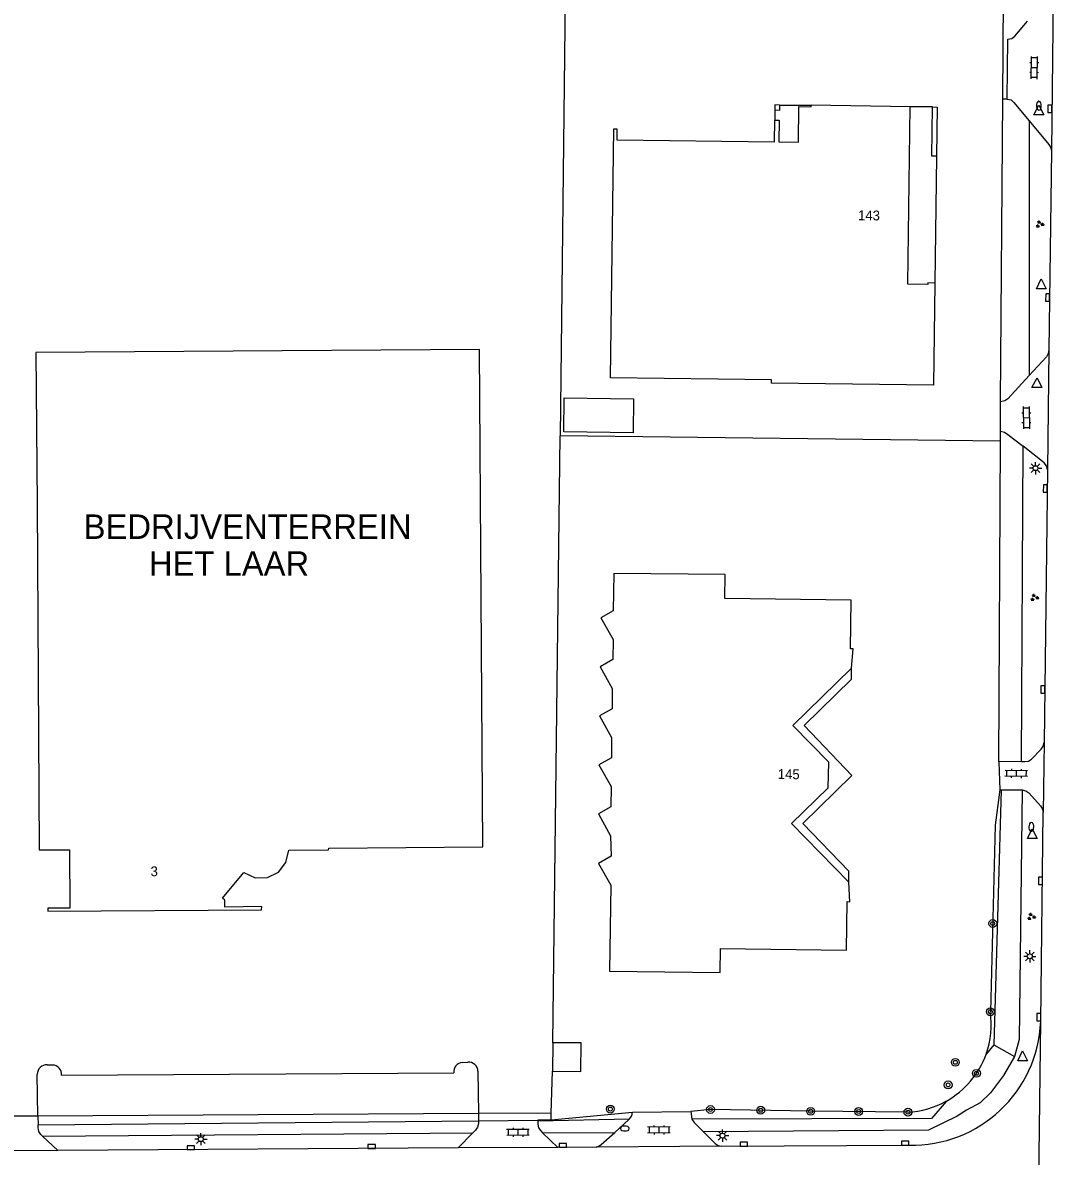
# Model space of a CAD drawing. Extents: x 131000 to 133013, y 393000 to 396501.
# Drawn here: x 132181.7 to 132286.7, y 394804.8 to 394920.3 of the extents above; entities that cross this region are included whole.
import ezdxf

# ---------------------------------------------------------------- set-up
doc = ezdxf.new("R2010")
doc.units = 0
for name, color, linetype in [('gg-afsc-erfafscheiding', 7, 'Continuous'), ('gg-afsc-hekwerk', 7, 'Continuous'), ('gg-anno-huisnummerreeks BGT', 7, 'Continuous'), ('gg-bbg-bijgebouw', 7, 'Continuous'), ('gg-bbg-hoofdgebouw', 7, 'Continuous'), ('gg-bbg-onder overbouw', 7, 'Continuous'), ('gg-bbg-pand overbouw', 7, 'Continuous'), ('gg-bbg-pilaar onder overbouw', 7, 'Continuous'), ('gg-bbg-pilaar pand', 7, 'Continuous'), ('gg-knt-verharding', 7, 'Continuous'), ('gt-anno-overige text', 7, 'Continuous'), ('gt-grn-groengrens', 7, 'Continuous'), ('gt-grn-vlakafsluiter', 7, 'Continuous'), ('gt-grn-weggrens', 7, 'Continuous'), ('gt-symb-boom', 7, 'Continuous'), ('gt-symb-brandkraan', 7, 'Continuous'), ('gt-symb-groenvak', 7, 'Continuous'), ('gt-symb-klinker verharding', 7, 'Continuous'), ('gt-symb-kolk', 7, 'Continuous'), ('gt-symb-lichtmast', 7, 'Continuous'), ('gt-symb-waterafsluiter', 7, 'Continuous')]:
    doc.layers.add(name, color=color, linetype=linetype)

# ---------------------------------------------------------------- blocks, each defined once
blk = doc.blocks.new('gt0-KL1')
at = {"layer": 'gt-symb-klinker verharding'}
for p, q in [((-1.15, 0.3), (1.15, 0.3)), ((-1, -0.3), (-1, 0.3)), ((-0.5, 0.3), (-0.5, 0.45)), ((0, -0.3), (0, 0.3)), ((0.5, 0.3), (0.5, 0.45)), ((1, -0.3), (1, 0.3)), ((-1.15, -0.3), (1.15, -0.3)), ((-0.5, -0.45), (-0.5, -0.3)), ((0.5, -0.45), (0.5, -0.3))]:
    blk.add_line(p, q, dxfattribs=at)
blk = doc.blocks.new('gt0-GRVAK')
at = {"layer": 'gt-symb-groenvak'}
for p, q in [((-0.11, 0.19), (-0.23, 0.24)), ((-0.18, 0.15), (0.09, 0.15)), ((-0.09, 0.21), (-0.16, 0.32)), ((-0.05, 0.21), (-0.05, 0.39)), ((0, 0.21), (0.06, 0.32)), ((0.02, 0.19), (0.13, 0.24)), ((0.26, -0.05), (0.2, 0.06)), ((0.31, -0.05), (0.31, 0.13)), ((0.35, -0.05), (0.41, 0.06)), ((-0.24, -0.23), (-0.36, -0.18)), ((-0.32, -0.26), (-0.05, -0.26)), ((-0.23, -0.21), (-0.29, -0.09)), ((-0.18, -0.2), (-0.18, -0.02)), ((-0.14, -0.21), (-0.07, -0.09)), ((-0.12, -0.23), (0, -0.18)), ((0.24, -0.07), (0.12, -0.02)), ((0.17, -0.11), (0.44, -0.11)), ((0.37, -0.07), (0.49, -0.02))]:
    blk.add_line(p, q, dxfattribs=at)
blk = doc.blocks.new('gt0-LMAST')
at = {"layer": 'gt-symb-lichtmast'}
for p, q in [((-0.18, 0.17), (-0.45, 0.44)), ((-0.01, 0.25), (-0.01, 0.62)), ((0.17, 0.17), (0.44, 0.44)), ((-0.26, 0), (-0.63, 0)), ((-0.18, -0.18), (-0.45, -0.45)), ((-0.01, -0.25), (-0.01, -0.63)), ((0.44, -0.45), (0.17, -0.18)), ((0.24, 0), (0.62, 0))]:
    blk.add_line(p, q, dxfattribs=at)
blk.add_circle((-0.01, 0), 0.25, dxfattribs=at)
blk = doc.blocks.new('gt0-WAFSL')
at = {"layer": 'gt-symb-waterafsluiter'}
for p, q in [((-0.5, -0.33), (0, 0.67)), ((0, 0.67), (0.5, -0.33)), ((0.5, -0.33), (-0.5, -0.33))]:
    blk.add_line(p, q, dxfattribs=at)
blk = doc.blocks.new('gt0-KOLK')
at = {"layer": 'gt-symb-kolk'}
blk.add_lwpolyline([(0, 0), (0.37, 0), (0.37, 0.4), (-0.38, 0.4), (-0.38, 0), (0, 0)], dxfattribs=at)
blk = doc.blocks.new('gt0-BR')
at = {"layer": 'gt-symb-brandkraan'}
for centre, radius, start, end in [((-0.24, 0), 0.206, 107.5669, 252.4331), ((0.6, -2.66), 3, 106.892, 107.5669), ((0, -0.69), 0.938, 73.108, 106.892), ((-0.6, -2.66), 3, 72.4331, 73.108), ((0.24, 0), 0.206, 287.567, 72.4331), ((0.6, 2.66), 3, 252.4331, 253.108), ((0, 0.69), 0.938, 253.108, 286.8921), ((-0.6, 2.66), 3, 286.8921, 287.567)]:
    blk.add_arc(centre, radius, start, end, dxfattribs=at)
blk = doc.blocks.new('gt0-BOOM')
at = {"layer": 'gt-symb-boom'}
for radius in [0.4, 0.2]:
    blk.add_circle((0, 0), radius, dxfattribs=at)

msp = doc.modelspace()

# ---------------------------------------------------------------- linework, layer by layer
at = {"layer": 'gg-afsc-erfafscheiding'}
for p, q in [((132281.16, 394844.98), (132281.33, 394877.64)), ((132235.53, 394808.49), (132243.83, 394809.27))]:
    msp.add_line(p, q, dxfattribs=at)
for points in [[(132281.27, 394842.12), (132280.79, 394838.53), (132280.31, 394819.49)], [(132271.91, 394809.26), (132261.99, 394809.35), (132251.78, 394809.53), (132249.77, 394809.33)]]:
    msp.add_lwpolyline(points, dxfattribs=at)
for centre, radius, start, end in [((132271.42, 394818.21), 8.98, 340.2611, 8.1968), ((132271.44, 394818.21), 8.97, 299.3078, 340.2292), ((132271.44, 394818.2), 8.95, 273.0017, 299.348)]:
    msp.add_arc(centre, radius, start, end, dxfattribs=at)
at = {"layer": 'gg-afsc-hekwerk'}
for p, q in [((132236.97, 394925.09), (132236.47, 394878.2)), ((132281.58, 394912.51), (132281.67, 394925.23)), ((132281.36, 394881.66), (132281.58, 394912.51)), ((132281.34, 394878.67), (132281.36, 394881.66)), ((132281.33, 394877.64), (132281.34, 394878.67)), ((132235.69, 394816.34), (132236.47, 394878.2)), ((132281.33, 394877.64), (132236.47, 394878.2)), ((132235.55, 394809.17), (132235.66, 394813.44)), ((132228.12, 394809.12), (132183.21, 394808.86)), ((132235.55, 394809.17), (132228.12, 394809.12)), ((132235.53, 394808.49), (132235.55, 394809.17)), ((132183.21, 394808.86), (132176.43, 394808.82))]:
    msp.add_line(p, q, dxfattribs=at)
at = {"layer": 'gg-bbg-bijgebouw'}
msp.add_line((132235.69, 394816.34), (132235.66, 394813.44), dxfattribs=at)
for points in [[(132236.82, 394878.62), (132236.87, 394882.07), (132243.94, 394881.96), (132243.89, 394878.5), (132236.82, 394878.62)], [(132235.66, 394813.44), (132238.57, 394813.41), (132238.6, 394816.32), (132235.69, 394816.34)]]:
    msp.add_lwpolyline(points, dxfattribs=at)
at = {"layer": 'gg-bbg-hoofdgebouw'}
msp.add_line((132272.13, 394911.74), (132262.05, 394911.89), dxfattribs=at)
for points in [[(132274.65, 394893.77), (132274.51, 394883.36), (132258, 394883.56), (132258.01, 394883.91), (132241.6, 394884.11), (132241.91, 394909.5), (132242.24, 394909.5), (132242.23, 394908.38), (132258.29, 394908.17), (132258.33, 394910.38)], [(132228.57, 394836.3), (132228.24, 394886.99), (132183.01, 394886.69), (132183.12, 394871.22)], [(132183.12, 394871.22), (132183.35, 394835.99), (132186.43, 394836), (132186.47, 394830.05), (132184.22, 394830.07), (132184.22, 394829.76), (132206.01, 394829.87), (132206.03, 394830.23), (132202.28, 394830.17), (132202.26, 394830.86), (132202.02, 394831.06), (132204.19, 394833.68)], [(132266.15, 394854.5), (132266.32, 394856.49), (132266.05, 394856.49), (132266.11, 394861.44), (132253.25, 394861.61), (132253.26, 394864.05), (132241.92, 394864.18), (132241.86, 394860.36), (132240.6, 394859.65), (132241.84, 394857.44), (132241.81, 394855.39), (132240.54, 394854.64), (132241.77, 394852.45), (132241.75, 394850.37), (132240.47, 394849.66), (132241.7, 394847.45), (132241.68, 394845.39), (132240.41, 394844.66), (132241.64, 394842.44), (132241.61, 394840.38), (132240.35, 394839.67), (132241.57, 394837.44), (132241.64, 394835.34), (132240.36, 394834.62), (132241.62, 394832.4), (132241.49, 394823.64), (132252.76, 394823.5), (132252.8, 394825.95), (132265.66, 394825.78), (132265.72, 394830.72), (132265.98, 394830.71), (132265.88, 394832.71)], [(132204.19, 394833.68), (132205.35, 394833.16), (132206.6, 394833.18), (132207.73, 394833.73), (132208.5, 394834.72), (132208.79, 394835.98), (132212.85, 394836.01), (132212.86, 394836.17), (132228.57, 394836.3)]]:
    msp.add_lwpolyline(points, dxfattribs=at)
at = {"layer": 'gg-bbg-onder overbouw'}
for points in [[(132258.33, 394910.38), (132258.79, 394910.37), (132258.76, 394908.17), (132260.74, 394908.14), (132260.79, 394911.75), (132262.05, 394911.74), (132262.05, 394911.89)], [(132274.65, 394893.77), (132273.95, 394893.78), (132273.95, 394893.62), (132271.91, 394893.65), (132272.13, 394911.74)], [(132265.88, 394832.71), (132260.04, 394838.68), (132263.78, 394842.31), (132263.84, 394844.94), (132260.18, 394848.68), (132266.15, 394854.5)]]:
    msp.add_lwpolyline(points, dxfattribs=at)
at = {"layer": 'gg-bbg-pand overbouw'}
for p, q in [((132258.8, 394911.9), (132262.05, 394911.89)), ((132258.33, 394911.38), (132258.33, 394910.38)), ((132274.42, 394911.72), (132272.13, 394911.74)), ((132274.82, 394906.71), (132274.65, 394893.77))]:
    msp.add_line(p, q, dxfattribs=at)
msp.add_lwpolyline([(132265.88, 394832.71), (132265.9, 394833.81), (132261.19, 394838.67), (132266.2, 394843.59), (132261.33, 394848.66), (132266.15, 394853.4), (132266.15, 394854.5)], dxfattribs=at)
at = {"layer": 'gg-bbg-pilaar onder overbouw'}
for points in [[(132258.8, 394911.9), (132258.8, 394911.37), (132258.33, 394911.38)], [(132274.82, 394906.71), (132274.36, 394906.72), (132274.42, 394911.72)]]:
    msp.add_lwpolyline(points, dxfattribs=at)
at = {"layer": 'gg-bbg-pilaar pand'}
for points in [[(132258.8, 394911.9), (132258.34, 394911.92), (132258.33, 394911.38)], [(132274.42, 394911.72), (132274.88, 394911.71), (132274.82, 394906.71)]]:
    msp.add_lwpolyline(points, dxfattribs=at)
at = {"layer": 'gg-knt-verharding'}
for p, q in [((132286.73, 394923.79), (132286.53, 394907.29)), ((132286.53, 394907.29), (132286.28, 394886.97)), ((132286.28, 394886.97), (132286.14, 394874.76)), ((132286.14, 394874.76), (132285.8, 394846.94)), ((132285.8, 394846.94), (132285.71, 394839.79)), ((132283.47, 394844.99), (132281.16, 394844.98)), ((132281.16, 394844.98), (132281.27, 394842.12)), ((132281.27, 394842.12), (132281.42, 394842.12)), ((132281.42, 394842.12), (132283.55, 394842.1)), ((132285.45, 394818.52), (132285.71, 394839.79)), ((132184.15, 394814.09), (132184.7, 394814.07)), ((132226.49, 394814.33), (132227.04, 394814.37)), ((132183.21, 394808.86), (132183.15, 394813.12)), ((132228.07, 394813.43), (132228.12, 394809.12)), ((132228.12, 394809.12), (132228.12, 394808.36)), ((132243.83, 394809.27), (132249.77, 394809.33)), ((132249.77, 394809.33), (132249.89, 394808.53)), ((132183.21, 394808.86), (132183.23, 394807.98)), ((132235.53, 394808.49), (132234.17, 394808.43)), ((132234.17, 394808.43), (132234.17, 394808.38)), ((132185.25, 394805.35), (132183.67, 394806.83)), ((132227.56, 394807.15), (132226.07, 394805.61)), ((132234.66, 394807.17), (132236.22, 394805.67)), ((132226.07, 394805.61), (132185.25, 394805.35)), ((132236.22, 394805.67), (132226.07, 394805.61)), ((132240.13, 394805.7), (132236.22, 394805.67)), ((132252.95, 394805.78), (132240.13, 394805.7)), ((132252.95, 394805.78), (132272, 394805.9)), ((132185.25, 394805.35), (132167.29, 394805.23))]:
    msp.add_line(p, q, dxfattribs=at)
for points in [[(132282.03, 394912.51), (132282.1, 394918.62), (132282.49, 394918.7), (132282.82, 394918.93), (132284.09, 394920.45)], [(132282.03, 394912.51), (132282.42, 394912.43), (132282.72, 394912.18), (132284.28, 394910.31)], [(132284.28, 394910.31), (132286.28, 394907.89), (132286.46, 394907.61), (132286.53, 394907.29)], [(132286.28, 394886.97), (132286.2, 394886.59), (132286.02, 394886.25), (132284.27, 394884.34)], [(132284.27, 394884.34), (132282.11, 394881.97), (132281.78, 394881.75), (132281.36, 394881.66)], [(132281.34, 394878.67), (132281.77, 394878.56), (132282.1, 394878.34), (132283.65, 394877.14)], [(132286.14, 394874.76), (132286.05, 394875.14), (132285.8, 394875.46), (132283.65, 394877.14)], [(132283.47, 394844.99), (132283.82, 394844.99), (132284.2, 394845.03), (132284.52, 394845.25), (132285.5, 394846.27), (132285.69, 394846.58), (132285.8, 394846.94)], [(132283.55, 394842.1), (132283.92, 394842.02), (132284.24, 394841.82), (132285.43, 394840.48), (132285.64, 394840.16), (132285.71, 394839.79)], [(132243.51, 394808.58), (132243.76, 394808.89), (132243.83, 394809.27)], [(132183.67, 394806.83), (132183.52, 394806.97), (132183.3, 394807.3), (132183.23, 394807.69), (132183.23, 394807.98)], [(132228.12, 394808.36), (132228.13, 394808.11), (132228.04, 394807.73), (132227.82, 394807.42), (132227.56, 394807.15)], [(132234.17, 394808.38), (132234.18, 394808.05), (132234.26, 394807.67), (132234.48, 394807.35), (132234.66, 394807.17)], [(132242.01, 394807.18), (132243.46, 394808.51), (132243.51, 394808.58)], [(132249.89, 394808.53), (132250.12, 394808.19), (132251.05, 394807.27)], [(132240.13, 394805.7), (132240.41, 394805.79), (132240.65, 394805.95), (132242.01, 394807.18)], [(132251.05, 394807.27), (132252.25, 394806.07), (132252.57, 394805.86), (132252.95, 394805.78)]]:
    msp.add_lwpolyline(points, dxfattribs=at)
for centre, radius, start, end in [((132272.31, 394819.04), 13.15, 268.6469, 357.723), ((132184.12, 394813.12), 0.97, 88.6951, 179.961), ((132184.66, 394813.1), 0.968, 355.5378, 87.5996), ((132226.58, 394813.36), 0.976, 95.6159, 184.8051), ((132227.09, 394813.39), 0.981, 2.435, 92.9734)]:
    msp.add_arc(centre, radius, start, end, dxfattribs=at)
at = {"layer": 'gt-grn-groengrens'}
for p, q in [((132282.03, 394912.51), (132281.58, 394912.51)), ((132284.28, 394910.31), (132284.27, 394884.34)), ((132283.47, 394844.99), (132283.65, 394877.14)), ((132281.42, 394842.12), (132280.68, 394816.13)), ((132280.68, 394816.13), (132279.88, 394815.18)), ((132280.68, 394816.13), (132282.77, 394814.92)), ((132183.23, 394807.98), (132228.12, 394808.36)), ((132234.17, 394808.38), (132243.51, 394808.58)), ((132183.67, 394806.83), (132227.56, 394807.15)), ((132234.66, 394807.17), (132242.01, 394807.18))]:
    msp.add_line(p, q, dxfattribs=at)
for points in [[(132283.55, 394842.1), (132283.25, 394816.65), (132282.77, 394814.92)], [(132282.77, 394814.92), (132281.66, 394812.99), (132280.32, 394811.22), (132279.27, 394810.2), (132277.89, 394809.46), (132276.93, 394808.84), (132274, 394807.44), (132251.05, 394807.27)], [(132275.83, 394810.39), (132274.32, 394808.61), (132249.89, 394808.53)]]:
    msp.add_lwpolyline(points, dxfattribs=at)
at = {"layer": 'gt-grn-vlakafsluiter'}
msp.add_line((132185.62, 394813.02), (132225.61, 394813.28), dxfattribs=at)
at = {"layer": 'gt-grn-weggrens'}
for p, q in [((132285.03, 394786.29), (132285.45, 394818.52)), ((132228.12, 394808.36), (132234.17, 394808.43))]:
    msp.add_line(p, q, dxfattribs=at)

# ---------------------------------------------------------------- block references
at = {"layer": 'gt-symb-boom'}
for p in [(132280.56, 394828.49), (132280.31, 394819.49), (132276.74, 394814.34), (132278.89, 394813.22), (132276.01, 394812.04), (132241.57, 394809.57), (132251.78, 394809.53), (132256.9, 394809.46), (132261.99, 394809.35), (132266.89, 394809.33), (132271.91, 394809.26)]:
    msp.add_blockref('gt0-BOOM', p, dxfattribs=at)
at = {"layer": 'gt-symb-brandkraan', "rotation": 89.31248364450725}
for p in [(132285.26, 394911.85), (132284.49, 394838.33)]:
    msp.add_blockref('gt0-BR', p, dxfattribs=at)
at = {"layer": 'gt-symb-brandkraan'}
msp.add_blockref('gt0-BR', (132243.04, 394807.59), dxfattribs=at)
at = {"layer": 'gt-symb-groenvak'}
for p in [(132285.33, 394899.77), (132284.8, 394861.72), (132284.48, 394829.18)]:
    msp.add_blockref('gt0-GRVAK', p, dxfattribs=at)
at = {"layer": 'gt-symb-klinker verharding'}
for p, rotation in [((132284.79, 394915.72), 89.31248364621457), ((132283.98, 394880.05), -89.65622944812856), ((132282.95, 394843.78), 178.96878732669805), ((132246.52, 394807.44), -179.54164354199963), ((132232.15, 394807.2), -179.59893609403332)]:
    msp.add_blockref('gt0-KL1', p, dxfattribs=dict(at, rotation=rotation))
at = {"layer": 'gt-symb-kolk'}
for p, rotation in [((132286.58, 394911.53), 89.31248364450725), ((132286.35, 394892.3), 89.31248364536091), ((132286.11, 394872.83), 89.31248364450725), ((132285.86, 394852.34), 89.31248364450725), ((132285.62, 394832.85), 89.31248364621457), ((132285.45, 394818.96), 89.71352348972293), ((132271.64, 394805.9), 0.17188681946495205)]:
    msp.add_blockref('gt0-KOLK', p, dxfattribs=dict(at, rotation=rotation))
for p in [(132198.8, 394805.44), (132217.24, 394805.55), (132236.74, 394805.68), (132255.17, 394805.79)]:
    msp.add_blockref('gt0-KOLK', p, dxfattribs=at)
at = {"layer": 'gt-symb-lichtmast'}
for p in [(132284.93, 394874.9), (132284.34, 394825.14), (132199.83, 394806.51), (132253.02, 394806.87)]:
    msp.add_blockref('gt0-LMAST', p, dxfattribs=at)
at = {"layer": 'gt-symb-waterafsluiter'}
for p in [(132285.25, 394911.24), (132285.5, 394893.52), (132284.59, 394837.47), (132283.6, 394814.83)]:
    msp.add_blockref('gt0-WAFSL', p, dxfattribs=at)
at = {"layer": 'gt-symb-waterafsluiter', "rotation": -0.8593722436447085}
msp.add_blockref('gt0-WAFSL', (132285.06, 394883.45), dxfattribs=at)

# ---------------------------------------------------------------- texts
at = {"layer": 'gg-anno-huisnummerreeks BGT'}
for s, rotation, p in [('143', 359.3, (132266.82, 394900.18)), ('145', 358.7, (132258.63, 394843.24)), ('3', 0.3, (132194.7, 394833.31))]:
    msp.add_text(s, height=1, rotation=rotation, dxfattribs=at).set_placement(p)
at = {"layer": 'gt-anno-overige text'}
for s, p in [('BEDRIJVENTERREIN', (132187.87, 394867.69)), ('HET LAAR', (132194.52, 394863.93))]:
    msp.add_text(s, height=2.5, dxfattribs=at).set_placement(p)

doc.saveas('drawing.dxf')
